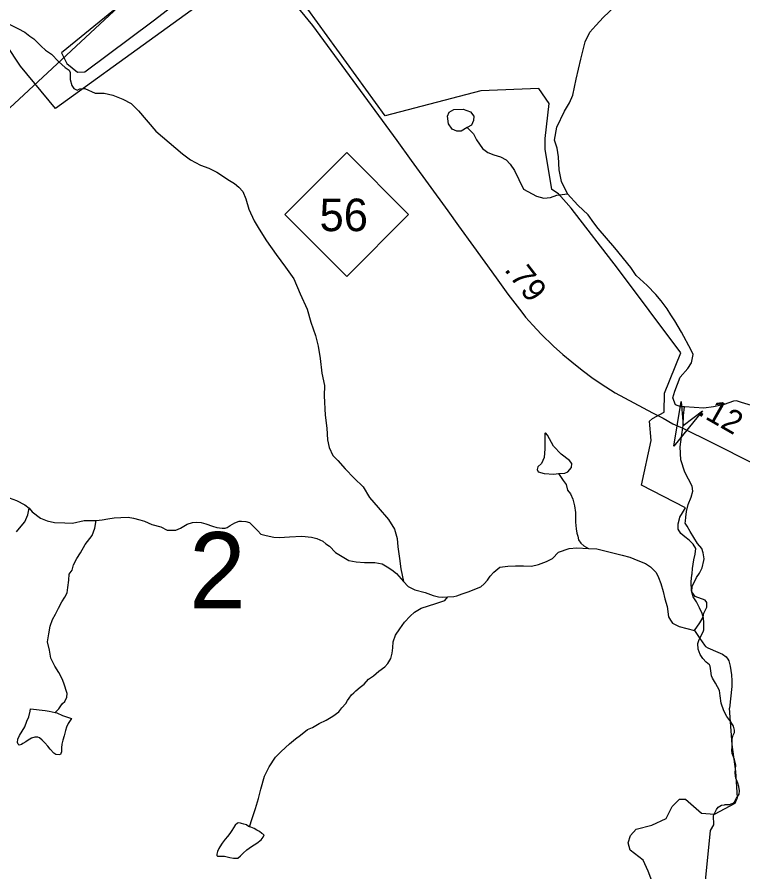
# Model space of a CAD drawing. Extents: x 2056842 to 2160602, y 826753 to 1016856.
# Drawn here: x 2083435 to 2087342, y 863697 to 868296 of the extents above; entities that cross this region are included whole.
import ezdxf

# ---------------------------------------------------------------- set-up
doc = ezdxf.new("R2010")
doc.units = 0
for name, color, linetype in [('Exist Boundary Political City Limit New', 7, 'Continuous'), ('Exist Hydrographic Creek Single Shore', 7, 'Continuous'), ('Exist Hydrographic Lake Shore', 7, 'Continuous'), ('Exist Hydrographic Misc Water Feature', 7, 'Continuous'), ('Exist Road Non-System Type 51', 7, 'Continuous'), ('Exist Road Primary NC Attributed', 7, 'Continuous'), ('Exist Road Primary NC Service Mileage Hundredths English Label', 7, 'Continuous'), ('Exist Road Primary NC Shield CELL', 7, 'Continuous'), ('Exist Road Primary NC Shield Number Label', 7, 'Continuous'), ('Exist Road Secondary Structure Standard Bridge Attributed CELL', 7, 'Continuous'), ('Exist Road Secondary Structure Standard Bridge Number Label', 7, 'Continuous'), ('Exist Utilities Telephone Line', 7, 'Continuous'), ('Map Preparation Boundary City Limit Buffer Line', 7, 'Continuous')]:
    doc.layers.add(name, color=color, linetype=linetype)

msp = doc.modelspace()

# ---------------------------------------------------------------- linework, layer by layer
at = {"layer": 'Exist Boundary Political City Limit New'}
for points in [[(2084714.8, 868581.4), (2083641.4, 867804.3), (2083454, 868032.2), (2083299.9, 868259.2)], [(2087074.8, 865177.9), (2087066, 865208.9), (2087063.6, 865257.8), (2087067.6, 865294.9), (2087068.2, 865300.8), (2087070.2, 865330.6), (2087077.6, 865376.2), (2087085.5, 865407.4), (2087087.9, 865438), (2087075, 865460.8), (2087053.2, 865481.6), (2087028.4, 865500.9), (2087008, 865518.4), (2086993.9, 865541.7), (2086992.6, 865569.9), (2087000.5, 865597.4), (2087002.9, 865605.5), (2087016.6, 865629.3), (2087032.5, 865656.7), (2086796.5, 865777.4), (2086848.9, 866018.1), (2086839, 866121.6), (2086854.4, 866136.1), (2086917.5, 866171.3), (2086919.5, 866272.4), (2087006.9, 866490.9), (2086667, 866945.4), (2086417.6, 867267.5), (2086349.6, 867344.8), (2086312.8, 867368.8), (2086278.1, 867585), (2086277.5, 867638.4), (2086278, 867643.6), (2086299.9, 867830.6), (2086242.6, 867911.6), (2085930.4, 867900.1), (2085416.8, 867765.6), (2085000, 868339.6)], [(2087117.8, 863415.2), (2087167.5, 863920.8), (2087186.2, 863951.6), (2087183.1, 864000.6), (2087186, 864004.5), (2087191, 864014.9), (2087194.8, 864022.2), (2087200.2, 864032.6), (2087209, 864046.2), (2087217.4, 864051.2), (2087225.8, 864056), (2087242.2, 864059), (2087246.5, 864059.8), (2087248.5, 864059.8), (2087268.9, 864060.7), (2087283.5, 864064.6), (2087286.9, 864065.6), (2087297.1, 864074.1), (2087308.2, 864093.3), (2087318.4, 864111.1), (2087320.9, 864115.4), (2087324.4, 864133.5), (2087320.2, 864156.2), (2087314.1, 864175), (2087304, 864201.8), (2087301, 864227.8), (2087301.6, 864251.8), (2087303.1, 864272.6), (2087296.1, 864302.6), (2087284.8, 864334.9), (2087281.4, 864353.8), (2087283.2, 864369.4), (2087284, 864384.2), (2087284.2, 864411.8), (2087290.1, 864432.6), (2087296.8, 864447.5), (2087297.5, 864460.3), (2087291.8, 864481.5), (2087276.8, 864505.4), (2087255.9, 864534.1), (2087238.9, 864564.4), (2087224.1, 864605.9), (2087219.5, 864644.8), (2087215.4, 864672.8), (2087195.1, 864712.6), (2087178.1, 864740.1), (2087172.9, 864752.5), (2087168.6, 864779.3), (2087166.5, 864804.1), (2087162.1, 864811.7), (2087144, 864825.6), (2087125.5, 864846.2), (2087112.5, 864867.8), (2087101.1, 864894.9), (2087099.8, 864926.9), (2087106.8, 864947.4), (2087120.6, 864975.5), (2087129.8, 864993.6), (2087131.6, 865000), (2087131.4, 865026.4), (2087131.6, 865039.4), (2087129.4, 865063.1), (2087122.8, 865087.1), (2087107.8, 865118.9), (2087092, 865151.3), (2087074.8, 865177.9)]]:
    msp.add_lwpolyline(points, dxfattribs=at)
at = {"layer": 'Exist Hydrographic Creek Single Shore'}
for points in [[(2083349.9, 868279.4), (2083438.3, 868235.6), (2083476, 868215.6), (2083504.3, 868193.9), (2083524.2, 868180), (2083540.2, 868164.2), (2083564.2, 868140.2), (2083588.6, 868118.2), (2083620.8, 868096.4), (2083658.5, 868057.6), (2083693.5, 868025.1), (2083716, 868010.1), (2083719.8, 867997.6), (2083721, 867960.1), (2083729.8, 867927.6), (2083741, 867912.6), (2083758.5, 867902.6), (2083773.5, 867910.1), (2083799.7, 867911.3), (2083856, 867886.3), (2083903.4, 867886.3), (2083949.7, 867876.3), (2084003.4, 867855.1), (2084049.6, 867830.7), (2084089.3, 867792), (2084182.1, 867683.2), (2084326.1, 867560.5), (2084368.4, 867528.5), (2084422.5, 867498.9), (2084466.6, 867483.2), (2084510.1, 867461.3), (2084578.5, 867417.6), (2084604.6, 867401.4), (2084628.6, 867381.6), (2084650.9, 867357.5), (2084666.7, 867317.7), (2084682.9, 867263.8), (2084711.4, 867199.8), (2084737.3, 867156.1), (2084777.4, 867092), (2084829.7, 867018.3), (2084880.2, 866950.3), (2084924.3, 866888.3), (2084958.3, 866806.9), (2084996.9, 866724.8), (2085016.5, 866654.9), (2085041.1, 866582.9), (2085055.3, 866526.8), (2085067.2, 866458.9), (2085076, 866381.2), (2085089.5, 866315.1), (2085087.9, 866258.9), (2085092.4, 866155.3), (2085102.7, 866085), (2085106.6, 866021.2), (2085114.8, 865981.4), (2085135.1, 865937.3), (2085161.3, 865911.5), (2085201.3, 865865.6), (2085249.5, 865815.7), (2085297.5, 865769.9), (2085331.7, 865712), (2085378, 865658.2), (2085434, 865594.2), (2085466.6, 865542.2), (2085480.6, 865490.6), (2085484.7, 865446.5), (2085493.1, 865384.4), (2085500.7, 865328.5), (2085515.2, 865260.5)], [(2082992.9, 866016.6), (2083000.9, 866008.5), (2083025.1, 865990.6), (2083043.1, 865976.6), (2083073.3, 865954.9), (2083097.3, 865929), (2083137.4, 865886.8), (2083173.7, 865841.1), (2083205.9, 865805.4), (2083235.9, 865775.3), (2083283.9, 865755.4), (2083340, 865727.8), (2083391.9, 865709.8), (2083432.1, 865696.1), (2083476.2, 865672.3), (2083500.4, 865654)], [(2083500.4, 865654), (2083516.2, 865634.1), (2083560.3, 865600.3), (2083596.6, 865586.3), (2083636.5, 865576.6), (2083692.3, 865574.6), (2083732.5, 865573), (2083796.5, 865587.2), (2083860.3, 865587.3)], [(2083860.3, 865587.3), (2083892.2, 865591.4), (2083924.2, 865597.4), (2083958.1, 865601.6), (2083992.5, 865603.8), (2084032.3, 865605.8), (2084062.4, 865600.1), (2084096.3, 865592.1), (2084120.1, 865584), (2084160, 865566.2), (2084208.2, 865554.4), (2084242.7, 865536.6), (2084270.8, 865536.4), (2084290.2, 865536.7), (2084314.4, 865546.8), (2084350.5, 865568.9), (2084378.6, 865576.9), (2084402.2, 865579), (2084426.6, 865576.9), (2084450.4, 865569.2), (2084486.3, 865557.3), (2084510.3, 865551.2), (2084538.6, 865547.4), (2084554.1, 865547.4), (2084566, 865549.7), (2084582.2, 865561.9), (2084606.4, 865575.6), (2084630.4, 865583.7), (2084642.3, 865584), (2084666.3, 865582), (2084686.4, 865578.1), (2084706.5, 865558.1), (2084730.5, 865532), (2084746.3, 865514.2), (2084776.2, 865508), (2084816.4, 865498.4), (2084848.2, 865496.3), (2084900.5, 865500.6), (2084968.4, 865502.9), (2085020.4, 865499), (2085048.5, 865491.1), (2085080.5, 865477.4), (2085096.5, 865463.2), (2085116.8, 865449.6), (2085148.8, 865415.4), (2085221, 865373.7), (2085260.8, 865365.6), (2085304.8, 865361.8), (2085361, 865362.2), (2085400.8, 865354.1), (2085427.1, 865338.3), (2085452.9, 865322.4), (2085477.3, 865302.4), (2085515.2, 865260.5)], [(2085753.5, 865177.4), (2085785.3, 865179.4), (2085801.3, 865183.5), (2085831.4, 865193.5), (2085863.2, 865203.7), (2085931.3, 865231.9), (2085949.1, 865247.9), (2085967, 865267.9), (2085980.9, 865288.1), (2086001.2, 865310.2), (2086032.8, 865336.3), (2086076.7, 865342.1), (2086117.1, 865344.6), (2086160.7, 865344.8), (2086204.6, 865343.1), (2086240.9, 865351), (2086284.8, 865367.1), (2086316.8, 865383.3), (2086348.4, 865417.4), (2086407.4, 865437.9), (2086447.4, 865440.4), (2086511, 865437.7)], [(2086511, 865437.7), (2086556.1, 865435.4), (2086692.6, 865402.2), (2086732.6, 865390.4), (2086776.9, 865372.4), (2086816.9, 865357), (2086844.8, 865339), (2086875.1, 865308.8), (2086887, 865281), (2086900.8, 865248.9), (2086913.5, 865205.2), (2086921.1, 865167.1), (2086933.4, 865125.1), (2086941.4, 865069.1), (2086951.6, 865051.3), (2086963.7, 865035.3), (2086999.4, 865017.2), (2087080.8, 864996.2)], [(2085515.2, 865260.5), (2085539.2, 865233), (2085575.3, 865214.9), (2085631.1, 865201.2), (2085675.2, 865185.2), (2085703.3, 865177.3), (2085725.4, 865175.5), (2085753.5, 865177.4)], [(2085183, 864579.7), (2085205.2, 864603.5), (2085214, 864619.6), (2085222.2, 864631.7), (2085235.1, 864649.7), (2085246.8, 864661.7), (2085259.1, 864672), (2085281.3, 864691.8), (2085303, 864708), (2085326.8, 864734), (2085352.8, 864752.3), (2085382.8, 864778.2), (2085414.3, 864800.3), (2085430.5, 864818.4), (2085446.7, 864846.4), (2085454.3, 864874.5), (2085456.6, 864902.6), (2085460.1, 864934.5), (2085472, 864970.5), (2085496, 865004.5), (2085519.9, 865040.7), (2085551.5, 865072.8), (2085573.5, 865095.1), (2085609.6, 865116.8), (2085649.3, 865129), (2085689.5, 865141.2), (2085737.3, 865157.5), (2085753.5, 865177.4)], [(2087080.8, 864996.2), (2087109.6, 864953.6), (2087135.8, 864917.6), (2087139.9, 864909.6), (2087153.9, 864903.8), (2087207.8, 864880), (2087231.9, 864868), (2087251.9, 864854.2), (2087260.2, 864842.2), (2087266.2, 864832.2), (2087274.2, 864804.2), (2087280.4, 864758.1), (2087282.4, 864726.2), (2087282.4, 864694.1), (2087269.3, 864577.5)], [(2084693, 863938.3), (2084686.7, 863940.2), (2084701, 863984.1), (2084718.8, 864038.1), (2084734.6, 864092.1), (2084746.5, 864142.3), (2084766.2, 864212.4), (2084792, 864262.4), (2084825.6, 864314.5), (2084855.8, 864344.5), (2084901.5, 864386.6), (2084933.5, 864413.1), (2084959.7, 864432.9), (2084997.5, 864463), (2085025.4, 864475), (2085061.4, 864495.1), (2085099.4, 864513.2), (2085134.9, 864535.5), (2085166.8, 864559.5), (2085183, 864579.7)], [(2086851.7, 863648.7), (2086832.1, 863700.6), (2086804.3, 863761.4), (2086734.5, 863814.1), (2086723.9, 863853.6), (2086737.6, 863894), (2086767.9, 863926.9), (2086852.3, 863949.4), (2086928.7, 863984.9), (2086960.3, 864049.5), (2086999.8, 864089.1), (2087032.7, 864089.1), (2087119.7, 864012.6), (2087189.1, 864008.2), (2087300.2, 864068), (2087313.4, 864098.3), (2087304.1, 864238.1), (2087284.4, 864382.7), (2087269.3, 864577.5)]]:
    msp.add_lwpolyline(points, dxfattribs=at)
at = {"layer": 'Exist Hydrographic Lake Shore'}
for points in [[(2086397.4, 867345.2), (2086366.2, 867411.5), (2086352.4, 867475.2), (2086349.8, 867544.9), (2086341.5, 867590.7), (2086327.4, 867634.1), (2086339.9, 867704.2), (2086381.2, 867790.4), (2086408.6, 867834.2), (2086426.1, 867876.7), (2086444.9, 867962.8), (2086468.6, 868070.3), (2086492.4, 868164.1), (2086517.3, 868215.4), (2086549.8, 868251.6), (2086592.3, 868296.6), (2086648.5, 868350.4), (2086678.5, 868383.5), (2086714.8, 868431), (2086733.5, 868468.5), (2086742.3, 868506)], [(2087027, 866199.5), (2087008.4, 866198.7), (2086978.4, 866209.9), (2086964.7, 866247.4), (2086974.7, 866283.7), (2087004.6, 866360), (2087045.9, 866406.2), (2087064.6, 866436.2), (2087073.4, 866481.2), (2087063.4, 866503.7), (2087010.9, 866601.2), (2086974.7, 866662.6), (2086953.4, 866695.1), (2086934.3, 866726.7), (2086902, 866770.7), (2086873.9, 866804.7), (2086826, 866852.3), (2086767.7, 866906.3), (2086739.4, 866948.3), (2086652.3, 867054.9), (2086563.6, 867158.7), (2086539.8, 867190.2), (2086508.6, 867232.7), (2086453.6, 867284), (2086397.4, 867345.2)], [(2087388.2, 866207.6), (2087334.5, 866222.6), (2087308.3, 866232.6), (2087290.8, 866230.1), (2087240.8, 866211.3), (2087183.3, 866200.1), (2087130.8, 866192.6), (2087027, 866199.5)]]:
    msp.add_lwpolyline(points, dxfattribs=at)
at = {"layer": 'Exist Hydrographic Misc Water Feature'}
msp.add_line((2083639.4, 864554.8), (2083659.3, 864574.9), dxfattribs=at)
for points in [[(2085857.6, 867701.7), (2085825.1, 867682.9), (2085801.4, 867682.9), (2085777.7, 867692.9), (2085756.4, 867722.9), (2085751.4, 867764.2), (2085760.2, 867785.4), (2085786.4, 867799.2), (2085836.4, 867800.4), (2085875.1, 867786.7), (2085893.9, 867762.9), (2085891.4, 867740.4), (2085880.1, 867714.2), (2085857.6, 867701.7)], [(2085857.6, 867701.7), (2085891.5, 867667.7), (2085907.5, 867635.6), (2085939.7, 867589.8), (2085969.6, 867567.8), (2086001.8, 867556.1), (2086037.9, 867544.1), (2086068, 867528.1), (2086088.3, 867504.4), (2086111.9, 867470.4), (2086136.3, 867422.4), (2086160.3, 867370.5), (2086231.2, 867332.7), (2086269.9, 867322.7), (2086306.2, 867325.2), (2086339.9, 867337.7), (2086397.4, 867345.2)], [(2087080.8, 864996.2), (2087110.8, 865037.5), (2087127.1, 865067.5), (2087130.8, 865088.8), (2087147.1, 865121.3), (2087147.1, 865146.3), (2087138.3, 865158.8), (2087085.8, 865180), (2087067.1, 865205), (2087068.4, 865233.8), (2087092.1, 865281.3), (2087108.3, 865305), (2087122.7, 865333.6), (2087132.4, 865373.7), (2087132.6, 865381.6), (2087128.3, 865413.5), (2087120.3, 865437.6), (2087098.1, 865463.4), (2087078.2, 865497.2), (2087057.8, 865529.5), (2087042, 865557.4), (2087031.8, 865573.3), (2087033.7, 865585.1), (2087033.8, 865605.1), (2087037.8, 865637.2), (2087047.4, 865673.4), (2087063.3, 865713.4), (2087073.1, 865745.4), (2087068.8, 865772), (2087028.7, 865847.4), (2087006.9, 865914.8), (2087004.2, 865983.5), (2087010.9, 866038.7), (2087020.3, 866099.3), (2087023, 866153.2), (2087027, 866199.5)], [(2086349.6, 865841.1), (2086383.6, 865843.1), (2086398.6, 865849.4), (2086419.9, 865873.1), (2086421.1, 865894.4), (2086408.6, 865910.6), (2086363.7, 865944.4), (2086322.4, 865988.1), (2086289.9, 866046.9), (2086278.7, 866059.4), (2086274.9, 866056.9), (2086274.9, 866038.2), (2086276.2, 865974.4), (2086271.2, 865926.9), (2086257.4, 865894.4), (2086237.5, 865876.9), (2086233.7, 865863.1), (2086240, 865849.4), (2086271.2, 865840.6), (2086323.7, 865838.1), (2086349.6, 865841.1)], [(2086349.6, 865841.1), (2086373.8, 865803.4), (2086389.8, 865781.6), (2086397.8, 865751.4), (2086414.2, 865731.5), (2086426.1, 865703.3), (2086434.5, 865667.7), (2086440.5, 865631.8), (2086440.7, 865579.5), (2086444.4, 865543.6), (2086448.7, 865519.8), (2086452.8, 865503.7), (2086456.7, 865483.7), (2086468.8, 865465.6), (2086484.8, 865451.8), (2086511, 865437.7)], [(2083430.9, 865527.8), (2083456.7, 865558), (2083476.6, 865580.1), (2083492.2, 865618.3), (2083500.4, 865654)], [(2083659.3, 864574.9), (2083669.6, 864590.8), (2083678.8, 864602.8), (2083692.7, 864614.9), (2083703.2, 864636.9), (2083703.6, 864657.1), (2083699.5, 864673.2), (2083691.5, 864696.6), (2083687.2, 864712.7), (2083677.3, 864736.9), (2083658.7, 864770.6), (2083638.8, 864804.8), (2083616.6, 864846.7), (2083608.7, 864890.6), (2083598.4, 864934.7), (2083606.2, 864978.6), (2083612.1, 865018.7), (2083626.1, 865054.8), (2083641.7, 865084.8), (2083657.7, 865116.9), (2083675.7, 865150.6), (2083691.7, 865175), (2083703.6, 865198.8), (2083707.5, 865227), (2083713.2, 865267.1), (2083715.3, 865298.9), (2083731.3, 865320.8), (2083738.9, 865348.8), (2083756.9, 865383.1), (2083777, 865414.8), (2083801, 865459.1), (2083838.3, 865507.4), (2083852.7, 865547.5), (2083860.3, 865587.3)], [(2083639.4, 864554.8), (2083649.3, 864552.9), (2083679.6, 864539), (2083711.4, 864528.9), (2083727.6, 864523.2), (2083717.1, 864507), (2083709.7, 864495.1), (2083701.5, 864476.8), (2083695.6, 864459.1), (2083687.6, 864429), (2083681.9, 864406.8), (2083675.7, 864385), (2083674.1, 864365), (2083673.7, 864352.9), (2083674.1, 864343), (2083669.8, 864334.7), (2083667.9, 864329), (2083662.2, 864327), (2083643.7, 864329), (2083631.8, 864336.9), (2083613.8, 864358.6), (2083600, 864374.6), (2083583.8, 864392.4), (2083569.7, 864406.8), (2083556, 864418.6), (2083545.9, 864422.5), (2083529.7, 864422.5), (2083511.7, 864416.3), (2083493.8, 864406.5), (2083481.9, 864398.1), (2083465.9, 864388.4), (2083457.9, 864382.3), (2083445.8, 864380), (2083440.1, 864384.1), (2083437.4, 864394.3), (2083439.7, 864412.2), (2083447.7, 864432.1), (2083461.6, 864454.4), (2083475.8, 864478.2), (2083487.5, 864508.5), (2083497.5, 864532.1), (2083505.3, 864562.1), (2083506.9, 864574.5)], [(2083506.9, 864574.5), (2083585.3, 864566.7), (2083607, 864562.5), (2083639.4, 864554.8)], [(2084693, 863938.3), (2084686.7, 863940.2), (2084680.9, 863942), (2084669, 863949.9), (2084655.2, 863954), (2084643.1, 863957.9), (2084637, 863960.1), (2084628.8, 863961.7), (2084621, 863960.1), (2084608.9, 863949.7), (2084599.1, 863933.7), (2084591.3, 863919.9), (2084580.8, 863903.7), (2084567.3, 863887.9), (2084555, 863873.5), (2084539.6, 863851.5), (2084525.6, 863831.7), (2084521.1, 863823.4), (2084513.5, 863807.5), (2084509.4, 863793.6), (2084509.4, 863785.5), (2084513.3, 863781.6), (2084533.4, 863781.4), (2084551.7, 863781.5), (2084579.6, 863775.6), (2084599.7, 863771.8), (2084609.5, 863772), (2084623.5, 863771.9), (2084637.4, 863784), (2084651.8, 863798), (2084671.2, 863816.1), (2084697.3, 863834.1), (2084725.4, 863852.1), (2084749.2, 863870.5), (2084759.2, 863884.3), (2084764.9, 863896.4), (2084753, 863904.3), (2084739.1, 863914.2), (2084725, 863922), (2084711, 863930.2), (2084693, 863938.3)]]:
    msp.add_lwpolyline(points, dxfattribs=at)
at = {"layer": 'Exist Road Non-System Type 51'}
msp.add_lwpolyline([(2084593.6, 868819.8), (2084372.1, 868648), (2083954.7, 868332.1), (2083674.3, 868103.5), (2083702.3, 868046.3), (2083760.5, 868000.6), (2083799.9, 868002.7), (2084167.5, 868277), (2084694.1, 868683.5)], dxfattribs=at)
at = {"layer": 'Exist Road Primary NC Attributed'}
for points in [[(2084851.1, 868465), (2085025.1, 868251.2), (2085479.5, 867632.3), (2085556.7, 867525.5), (2085753.1, 867254.1), (2085810.8, 867172.9), (2085891.9, 867061.6), (2086014.4, 866893.7), (2086077.1, 866804.8), (2086151, 866709.1), (2086172.2, 866681.6), (2086210.8, 866638.6), (2086255.1, 866591), (2086322.8, 866526.1), (2086373.1, 866481.3), (2086420.7, 866441), (2086476.1, 866396.3), (2086536, 866352.6), (2086604.8, 866307.3), (2086654, 866275.4), (2086854.9, 866166.9), (2086913.1, 866138.3), (2086965.1, 866108.7), (2087019.4, 866084)], [(2087019.4, 866084), (2087174.4, 866006.8), (2087398.2, 865894.3), (2087538.1, 865817.7), (2087640.5, 865758.4), (2087706.6, 865715.3), (2087842, 865625.2), (2087908, 865573.2), (2088055.7, 865457.3), (2088182.7, 865356.1), (2088442.4, 865154.1), (2088545.3, 865072.4), (2088664.5, 864981.1), (2088746.2, 864918.5), (2088985.1, 864756.2), (2089065.2, 864701.9), (2089207.3, 864611.8), (2089259.3, 864582.2), (2089298.5, 864560.9), (2089393.7, 864515), (2089537.4, 864448.4), (2089691.3, 864383.5), (2089971.1, 864267.7)]]:
    msp.add_lwpolyline(points, dxfattribs=at)
at = {"layer": 'Exist Road Primary NC Shield CELL'}
msp.add_lwpolyline([(2084876, 867234.4), (2085209, 867567.4), (2085542, 867234.4), (2085209, 866901.4)], close=True, dxfattribs=at)
at = {"layer": 'Exist Road Secondary Structure Standard Bridge Attributed CELL'}
msp.add_lwpolyline([(2087124.1, 866177.6), (2086970.9, 865987.9), (2087008.7, 866228.8), (2087020.3, 866099.3)], close=True, dxfattribs=at)
at = {"layer": 'Exist Utilities Telephone Line'}
msp.add_lwpolyline([(2070574.6, 855889.8), (2073540.2, 858741.1), (2079471.4, 864196.3), (2082575.1, 867047.6), (2086740, 870917.2), (2087764.9, 872677.4), (2089015.1, 875921.4), (2089705.6, 877143.4), (2092053.4, 881391.2), (2094430.2, 885697.2), (2096843.4, 888330.3), (2097766.5, 889363.1), (2100637.6, 891101.5), (2103123.5, 892599.9), (2104820.7, 893625.5), (2107244.8, 895109.3), (2108287.8, 895378.4), (2108625.8, 895633), (2109723.4, 896782.2), (2110232.2, 897204.1), (2110707.5, 898076.3)], dxfattribs=at)
at = {"layer": 'Map Preparation Boundary City Limit Buffer Line'}
for points in [[(2084714.8, 868581.4), (2083641.4, 867804.3), (2083454, 868032.2), (2083299.9, 868259.2)], [(2087074.8, 865177.9), (2087066, 865208.9), (2087063.6, 865257.8), (2087067.6, 865294.9), (2087068.2, 865300.8), (2087070.2, 865330.6), (2087077.6, 865376.2), (2087085.5, 865407.4), (2087087.9, 865438), (2087075, 865460.8), (2087053.2, 865481.6), (2087028.4, 865500.9), (2087008, 865518.4), (2086993.9, 865541.7), (2086992.6, 865569.9), (2087000.5, 865597.4), (2087002.9, 865605.5), (2087016.6, 865629.3), (2087032.5, 865656.7), (2086796.5, 865777.4), (2086848.9, 866018.1), (2086839, 866121.6), (2086854.4, 866136.1), (2086917.5, 866171.3), (2086919.5, 866272.4), (2087006.9, 866490.9), (2086667, 866945.4), (2086417.6, 867267.5), (2086349.6, 867344.8), (2086312.8, 867368.8), (2086278.1, 867585), (2086277.5, 867638.4), (2086278, 867643.6), (2086299.9, 867830.6), (2086242.6, 867911.6), (2085930.4, 867900.1), (2085416.8, 867765.6), (2085000, 868339.6)], [(2087117.8, 863415.2), (2087167.5, 863920.8), (2087186.2, 863951.6), (2087183.1, 864000.6), (2087186, 864004.5), (2087191, 864014.9), (2087194.8, 864022.2), (2087200.2, 864032.6), (2087209, 864046.2), (2087217.4, 864051.2), (2087225.8, 864056), (2087242.2, 864059), (2087246.5, 864059.8), (2087248.5, 864059.8), (2087268.9, 864060.7), (2087283.5, 864064.6), (2087286.9, 864065.6), (2087297.1, 864074.1), (2087308.2, 864093.3), (2087318.4, 864111.1), (2087320.9, 864115.4), (2087324.4, 864133.5), (2087320.2, 864156.2), (2087314.1, 864175), (2087304, 864201.8), (2087301, 864227.8), (2087301.6, 864251.8), (2087303.1, 864272.6), (2087296.1, 864302.6), (2087284.8, 864334.9), (2087281.4, 864353.8), (2087283.2, 864369.4), (2087284, 864384.2), (2087284.2, 864411.8), (2087290.1, 864432.6), (2087296.8, 864447.5), (2087297.5, 864460.3), (2087291.8, 864481.5), (2087276.8, 864505.4), (2087255.9, 864534.1), (2087238.9, 864564.4), (2087224.1, 864605.9), (2087219.5, 864644.8), (2087215.4, 864672.8), (2087195.1, 864712.6), (2087178.1, 864740.1), (2087172.9, 864752.5), (2087168.6, 864779.3), (2087166.5, 864804.1), (2087162.1, 864811.7), (2087144, 864825.6), (2087125.5, 864846.2), (2087112.5, 864867.8), (2087101.1, 864894.9), (2087099.8, 864926.9), (2087106.8, 864947.4), (2087120.6, 864975.5), (2087129.8, 864993.6), (2087131.6, 865000), (2087131.4, 865026.4), (2087131.6, 865039.4), (2087129.4, 865063.1), (2087122.8, 865087.1), (2087107.8, 865118.9), (2087092, 865151.3), (2087074.8, 865177.9)]]:
    msp.add_lwpolyline(points, dxfattribs=at)

# ---------------------------------------------------------------- texts
at = {"layer": 'Exist Road Primary NC Service Mileage Hundredths English Label'}
for s, rotation, p in [('.79', 307.6656, (2086054, 866936.9)), ('.12', 330.3305, (2087093.2, 866160.8))]:
    msp.add_text(s, height=125, rotation=rotation, dxfattribs=at).set_placement(p)
at = {"layer": 'Exist Road Primary NC Shield Number Label'}
msp.add_text('56', height=175, dxfattribs=at).set_placement((2085063.1, 867144.7))
at = {"layer": 'Exist Road Secondary Structure Standard Bridge Number Label'}
msp.add_text('2', height=410.1, dxfattribs=at).set_placement((2084360.8, 865115.2))

doc.saveas('drawing.dxf')
